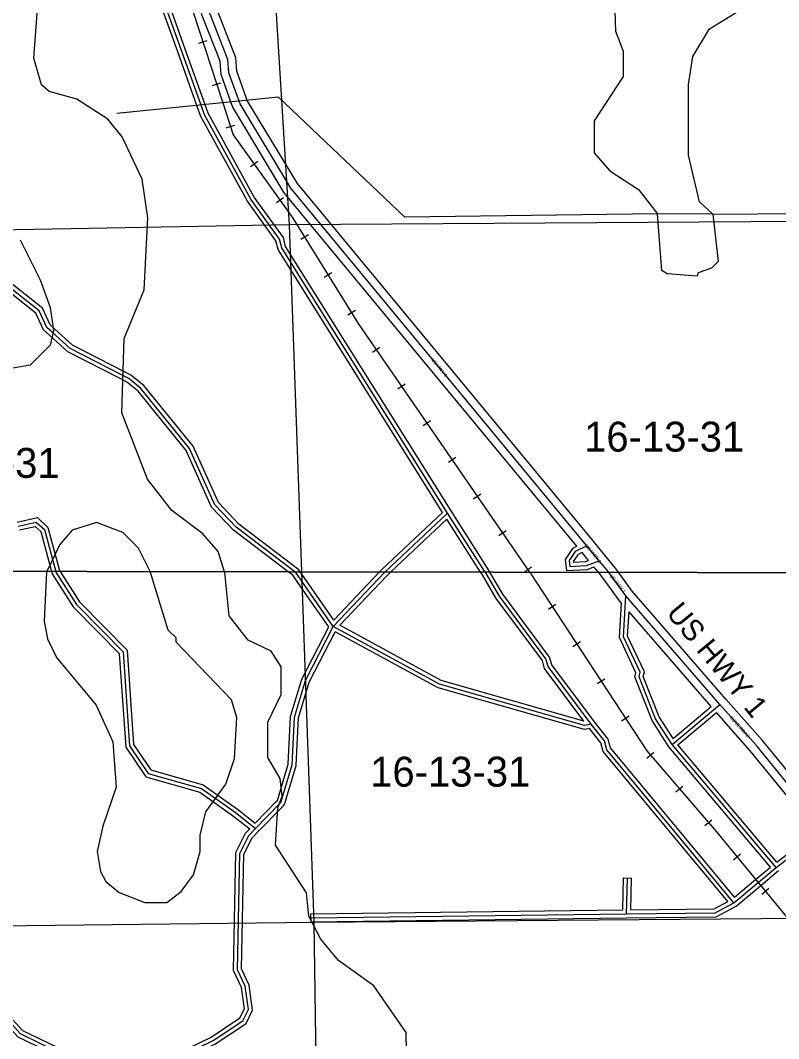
# Model space of a CAD drawing. Extents: x 457167 to 656239, y 1787309 to 1969297.
# Drawn here: x 594488 to 600193, y 1829281 to 1836943 of the extents above; entities that cross this region are included whole.
import ezdxf

# ---------------------------------------------------------------- set-up
doc = ezdxf.new("R2010")
doc.units = 0
for name, color, linetype in [('Level 1', 7, 'Continuous'), ('Level 13', 7, 'Continuous'), ('Level 14', 7, 'Continuous'), ('Level 19', 7, 'Continuous'), ('Level 2', 7, 'Continuous'), ('Level 31', 7, 'Continuous'), ('Level 32', 7, 'Continuous'), ('Level 34', 7, 'Continuous'), ('Level 37', 7, 'Continuous'), ('Level 5', 7, 'Continuous'), ('Level 63', 7, 'Continuous'), ('Level 7', 7, 'Continuous')]:
    doc.layers.add(name, color=color, linetype=linetype)

msp = doc.modelspace()

# ---------------------------------------------------------------- linework, layer by layer
at = {"layer": 'Level 1'}
for p, q in [((596204.805, 1840418.184), (596510.227, 1835404.137)), ((596510.227, 1835404.137), (591288.748, 1835308.186)), ((601829.377, 1835437.357), (596510.227, 1835404.137)), ((596510.227, 1835404.137), (596602.534, 1832793.656)), ((596602.535, 1832793.656), (596695.806, 1830155.9)), ((601962.587, 1830196.526), (596695.806, 1830155.9)), ((596695.806, 1830155.9), (591368.885, 1830091.487)), ((596695.806, 1830155.9), (596772.804, 1824873.337))]:
    msp.add_line(p, q, dxfattribs=at)
at = {"layer": 'Level 13'}
for p, q in [((598842.785, 1832876.935), (598750.368, 1832988.589)), ((598914.53, 1832789.955), (598842.785, 1832876.935)), ((598918.867, 1832784.699), (598914.531, 1832789.955)), ((599043.778, 1832611.784), (598918.867, 1832784.699)), ((599750.92, 1831795.093), (599043.778, 1832611.784)), ((600025.656, 1831485.959), (599750.92, 1831795.093)), ((600541.357, 1830851.749), (600025.656, 1831485.959))]:
    msp.add_line(p, q, dxfattribs=at)
for points in [[(596133.448, 1836334.083), (596057.358, 1836548.02), (596049.239, 1836648.03), (595916.347, 1836990.054), (595825.205, 1837348.738), (595667.709, 1837832.255), (595634.337, 1837874.126), (595402.217, 1838683.212), (594838.247, 1840443.005)], [(598750.368, 1832988.589), (596522.863, 1835680.383), (596140.424, 1836314.436), (596133.448, 1836334.083)]]:
    msp.add_lwpolyline(points, dxfattribs=at)
at = {"layer": 'Level 14'}
for p, q in [((598883.381, 1832921.988), (598796.589, 1833026.846)), ((598763.065, 1832879.146), (598714.415, 1832937.923)), ((598966.374, 1832821.396), (598883.441, 1832921.915)), ((598836.64, 1832790.08), (598803.524, 1832830.218)), ((598871.358, 1832748.001), (598836.641, 1832790.08)), ((598989.174, 1832789.836), (598966.374, 1832821.396)), ((599090.866, 1832649.061), (598989.175, 1832789.836)), ((599010.596, 1832555.251), (598871.358, 1832748)), ((599795.767, 1831834.951), (599090.866, 1832649.061)), ((599685.229, 1831779.296), (599067.24, 1832493.024)), ((600071.377, 1831524.833), (599795.767, 1831834.951)), ((599979.934, 1831447.083), (599724.794, 1831734.166)), ((600587.909, 1830889.602), (600071.377, 1831524.833)), ((600474.896, 1830838.378), (599979.934, 1831447.083))]:
    msp.add_line(p, q, dxfattribs=at)
for points in [[(596189.98, 1836354.19), (596116.525, 1836560.715), (596108.334, 1836661.606), (595973.599, 1837008.376), (595882.87, 1837365.436), (595721.397, 1837861.161), (595688.713, 1837902.17), (595459.637, 1838700.645), (594895.496, 1840460.969)], [(596076.917, 1836313.976), (595998.19, 1836535.324), (595990.143, 1836634.455), (595859.095, 1836971.732), (595767.541, 1837332.041), (595614.021, 1837803.348), (595579.962, 1837846.083), (595344.798, 1838665.779), (594789.087, 1840399.796)], [(598675.017, 1832985.531), (596473.791, 1835645.57), (596085.91, 1836288.643), (596076.905, 1836314.008)], [(598796.593, 1833026.841), (596571.935, 1835715.196), (596194.936, 1836340.229), (596189.991, 1836354.158)]]:
    msp.add_lwpolyline(points, dxfattribs=at)
at = {"layer": 'Level 31'}
for p, q in [((595847.086, 1836305.092), (595700.293, 1836715.502)), ((597232.253, 1832792.648), (597702.855, 1833235.666)), ((597986.067, 1832791.441), (597702.855, 1833235.666)), ((594753.842, 1832796.616), (594755.278, 1832791.329)), ((599392.127, 1831495.282), (599750.92, 1831795.093)), ((600174.306, 1830568.67), (599392.127, 1831495.282)), ((599856.966, 1830302.61), (598900.264, 1831454.581)), ((600174.306, 1830568.67), (600541.357, 1830851.749)), ((600039.078, 1830455.422), (600174.306, 1830568.67)), ((599049.673, 1830219.477), (599055.183, 1830489.28)), ((599856.966, 1830302.61), (600039.078, 1830455.422)), ((599715.106, 1830227.917), (599856.966, 1830302.61)), ((596672.404, 1830190.834), (599049.673, 1830219.477)), ((599049.673, 1830219.477), (599715.106, 1830227.917))]:
    msp.add_line(p, q, dxfattribs=at)
for points in [[(595700.293, 1836715.502), (595574.745, 1837065.516), (595566.626, 1837165.526), (595541.494, 1837182.295), (595467.208, 1837524.226), (595259.467, 1838049.642), (595102.294, 1838725.156), (594977.549, 1838975.537), (594953.051, 1839183.936), (594737.321, 1839876.276)], [(597702.855, 1833235.666), (596455.579, 1835230.321), (596438.805, 1835296.891), (596222.714, 1835597.231), (595873.401, 1836231.597), (595847.086, 1836305.092)], [(596552.94, 1832793.736), (596110.457, 1833129.838), (595952.109, 1833296.998), (595761.055, 1833722.388), (595395.19, 1834173.153), (595303.585, 1834248.21), (595253.621, 1834273.746), (594862.195, 1834474.019), (594726.399, 1834597.148), (594687.282, 1834632.849), (594629.203, 1834758.032), (594354.383, 1834975.21)], [(594472.055, 1833137.606), (594607.153, 1833168.291), (594668.215, 1833111.829), (594753.841, 1832796.616)], [(598750.368, 1832988.589), (598661.756, 1832945.818), (598617.06, 1832878.616), (598622.407, 1832834.246), (598748.55, 1832841.686), (598842.785, 1832876.935)], [(594755.278, 1832791.329), (594909.676, 1832547.809), (595097.29, 1832358.051), (595261.372, 1832191.968), (595309.908, 1831484.272), (595450.041, 1831277.14), (595850.242, 1831162.675), (596102.866, 1830984.09), (596258.111, 1830862.025)], [(596842.481, 1832383.231), (596651.171, 1832657.346), (596559.968, 1832788.398), (596552.941, 1832793.736)], [(596842.481, 1832383.231), (597226.613, 1832787.338), (597232.254, 1832792.648)], [(598783.661, 1831646.392), (598459.438, 1832080.336), (598442.647, 1832138.906), (598093.328, 1832609.255), (597989.449, 1832786.138), (597986.068, 1832791.441)], [(599392.127, 1831495.282), (599267.241, 1831687.467), (599142.863, 1832004.377), (599151.196, 1832037.817), (599026.745, 1832304.546), (599043.778, 1832611.784)], [(596258.111, 1830862.025), (596434.867, 1831044.281), (596448.587, 1831058.441), (596532.494, 1831341.571), (596549.63, 1831700.081), (596633.521, 1831974.847), (596842.481, 1832383.231)], [(598783.661, 1831646.392), (598733.64, 1831638.106), (597642.231, 1831948.523), (596842.481, 1832383.231)], [(598900.264, 1831454.581), (598883.484, 1831521.151), (598783.661, 1831646.392)], [(592645.025, 1829547.317), (593702.391, 1829624.436), (593870.6, 1829636.882), (594228.818, 1829553.014), (594320.475, 1829502.682), (594486.769, 1829319.138), (594761.769, 1829185.233), (595011.785, 1829159.732), (595286.761, 1829009.467), (595578.682, 1829092.262), (595937.327, 1829266.949), (596162.777, 1829416.399), (596204.322, 1829499.966), (596179.757, 1829674.911), (596121.666, 1829800.091), (596139.636, 1830675.311), (596206.423, 1830808.656), (596258.111, 1830862.025)]]:
    msp.add_lwpolyline(points, dxfattribs=at)
at = {"layer": 'Level 32'}
for p, q in [((595818.838, 1836294.989), (595672.045, 1836705.398)), ((595875.334, 1836315.195), (595728.541, 1836725.605)), ((597275.946, 1832792.578), (597697.035, 1833188.986)), ((597950.453, 1832791.498), (597697.035, 1833188.986)), ((594722.74, 1832796.666), (594727.514, 1832779.091)), ((594783.04, 1832803.565), (594787.48, 1832796.561)), ((596846.051, 1832430.531), (597190.333, 1832792.715)), ((599398.849, 1831539.995), (599685.229, 1831779.296)), ((599434.499, 1831491.593), (599724.794, 1831734.166)), ((599860.778, 1830344.973), (598927.69, 1831468.513)), ((600131.953, 1830572.332), (599367.992, 1831477.363)), ((600178.714, 1830609.956), (599434.499, 1831491.593)), ((599810.241, 1830311.912), (598872.836, 1831440.649)), ((600178.714, 1830609.956), (600474.895, 1830838.378)), ((600019.816, 1830478.423), (600131.953, 1830572.332)), ((600058.339, 1830432.421), (600193.104, 1830545.281)), ((599020.271, 1830249.125), (599025.189, 1830489.892)), ((599025.189, 1830489.892), (599085.176, 1830488.666)), ((599080.3, 1830249.868), (599085.176, 1830488.666)), ((599860.778, 1830344.973), (600019.793, 1830478.403)), ((599873.786, 1830277.561), (600058.361, 1830432.441)), ((599707.511, 1830257.823), (599810.241, 1830311.913)), ((596672.041, 1830220.832), (599020.271, 1830249.125)), ((599080.3, 1830249.868), (599707.511, 1830257.824)), ((599722.698, 1830198.011), (599873.786, 1830277.561)), ((596672.041, 1830220.832), (596672.765, 1830160.836)), ((596672.765, 1830160.836), (599050.035, 1830189.478)), ((599050.054, 1830189.478), (599722.698, 1830198.01))]:
    msp.add_line(p, q, dxfattribs=at)
for points in [[(595672.055, 1836705.372), (595545.164, 1837059.127), (595537.898, 1837148.629), (595514.753, 1837164.071), (595438.41, 1837515.467), (595230.75, 1838040.679), (595073.871, 1838714.929), (594948.365, 1838966.841), (594923.58, 1839177.669), (594708.76, 1839867.086)], [(595728.532, 1836725.631), (595604.325, 1837071.905), (595595.354, 1837182.425), (595568.235, 1837200.518), (595496.005, 1837532.983), (595288.183, 1838058.606), (595130.715, 1838735.384), (595006.733, 1838984.234), (594982.521, 1839190.203), (594765.88, 1839885.464)], [(597664.364, 1833240.635), (596427.64, 1835218.416), (596411.112, 1835284.015), (596197.306, 1835581.176), (595845.965, 1836219.226), (595818.842, 1836294.98)], [(597728.15, 1833251.794), (596483.517, 1835242.226), (596466.5, 1835309.769), (596248.121, 1835613.286), (595900.837, 1836243.967), (595875.33, 1836315.205)], [(596592.847, 1832793.671), (596581.885, 1832809.423), (596130.553, 1833152.247), (595977.39, 1833313.934), (595786.816, 1833738.252), (595416.562, 1834194.426), (595320.106, 1834273.458), (595267.28, 1834300.456), (594879.4, 1834498.915), (594746.586, 1834619.341), (594711.959, 1834650.943), (594653.41, 1834777.14), (594375.075, 1834997.095)], [(596503.238, 1832793.815), (596090.361, 1833107.43), (595926.828, 1833280.063), (595735.293, 1833706.523), (595373.818, 1834151.879), (595287.063, 1834222.961), (595239.962, 1834247.036), (594844.99, 1834449.122), (594706.211, 1834574.956), (594662.605, 1834614.754), (594604.996, 1834738.924), (594333.691, 1834953.324)], [(597190.332, 1832792.715), (597205.442, 1832808.611), (597664.364, 1833240.634)], [(598021.157, 1832791.385), (598015.039, 1832801.804), (597728.15, 1833251.794)], [(594463.164, 1833166.352), (594615.919, 1833201.047), (594694.907, 1833128.006), (594783.04, 1832803.566)], [(594480.945, 1833108.861), (594598.387, 1833135.536), (594641.521, 1833095.651), (594722.739, 1832796.666)], [(598675.017, 1832985.531), (598641.323, 1832969.267), (598585.952, 1832886.015), (598595.999, 1832802.635), (598754.828, 1832812.005), (598803.524, 1832830.218)], [(598714.415, 1832937.923), (598682.19, 1832922.368), (598648.17, 1832871.216), (598648.815, 1832865.856), (598742.272, 1832871.369), (598763.065, 1832879.146)], [(594727.514, 1832779.091), (594886.07, 1832529.015), (595075.952, 1832336.962), (595232.205, 1832178.806), (595280.531, 1831474.156), (595431.305, 1831251.296), (595837.089, 1831135.234), (596084.923, 1830960.034), (596213.418, 1830859.001)], [(594787.481, 1832796.561), (594933.282, 1832566.604), (595118.627, 1832379.14), (595290.54, 1832205.131), (595339.285, 1831494.388), (595468.776, 1831302.985), (595863.396, 1831190.116), (596120.807, 1831008.146), (596255.398, 1830902.32)], [(596807.56, 1832380.845), (596626.559, 1832640.193), (596538.05, 1832767.374), (596503.239, 1832793.815)], [(596846.052, 1832430.531), (596675.784, 1832674.501), (596592.848, 1832793.671)], [(596891.171, 1832390.908), (597247.784, 1832766.065), (597275.947, 1832792.578)], [(598727.871, 1831670.937), (598432.115, 1832066.784), (598415.311, 1832125.396), (598068.279, 1832592.666), (597963.858, 1832770.473), (597950.454, 1832791.498)], [(598807.412, 1831664.724), (598486.761, 1832093.888), (598469.984, 1832152.416), (598118.377, 1832625.842), (598021.158, 1832791.385)], [(599367.992, 1831477.363), (599240.426, 1831673.673), (599111.436, 1832002.335), (599119.517, 1832034.761), (598996.374, 1832298.686), (599010.597, 1832555.251)], [(599398.849, 1831539.994), (599294.055, 1831701.262), (599174.291, 1832006.419), (599182.876, 1832040.873), (599057.116, 1832310.406), (599067.239, 1832493.023)], [(596255.398, 1830902.321), (596413.327, 1831065.162), (596421.916, 1831074.028), (596502.701, 1831346.622), (596519.843, 1831705.256), (596605.603, 1831986.148), (596807.56, 1832380.845)], [(598727.871, 1831670.937), (597653.637, 1831976.47), (596891.171, 1832390.909)], [(596279.647, 1830841.138), (596456.408, 1831023.401), (596475.259, 1831042.854), (596562.286, 1831336.521), (596579.416, 1831694.905), (596661.437, 1831963.546), (596855.177, 1832342.182)], [(598771.181, 1831613.914), (598731.906, 1831607.409), (597630.826, 1831920.576), (596855.176, 1832342.182)], [(598872.836, 1831440.65), (598855.98, 1831507.526), (598771.181, 1831613.915)], [(598927.691, 1831468.512), (598910.988, 1831534.776), (598807.411, 1831664.724)], [(592649.039, 1829577.69), (593700.193, 1829654.356), (593872.966, 1829667.141), (594239.657, 1829581.288), (594339.327, 1829526.556), (594505.111, 1829343.575), (594770.113, 1829214.538), (595020.856, 1829188.963), (595290.38, 1829041.678), (595567.937, 1829120.399), (595922.406, 1829293.051), (596139.495, 1829436.96), (596173.321, 1829504.999), (596150.668, 1829666.326), (596091.529, 1829793.763), (596109.781, 1830682.695), (596181.665, 1830826.214), (596213.419, 1830859.001)], [(592704.846, 1829521.6), (593704.589, 1829594.516), (593868.233, 1829606.624), (594217.98, 1829524.741), (594301.622, 1829478.808), (594468.426, 1829294.702), (594753.426, 1829155.928), (595002.714, 1829130.501), (595283.142, 1828977.257), (595589.428, 1829064.126), (595952.249, 1829240.847), (596186.059, 1829395.839), (596235.323, 1829494.934), (596208.846, 1829683.496), (596151.802, 1829806.421), (596169.491, 1830667.928), (596231.182, 1830791.096), (596279.661, 1830841.153)]]:
    msp.add_lwpolyline(points, dxfattribs=at)
at = {"layer": 'Level 37'}
for p, q in [((595829.479, 1836771.061), (595893.499, 1836791.951)), ((595933.352, 1836452.721), (595997.372, 1836473.61)), ((596037.23, 1836134.381), (596101.25, 1836155.271)), ((596218.805, 1835843.86), (596273.52, 1835883.119)), ((596414.02, 1835571.79), (596468.735, 1835611.049)), ((596598.498, 1835295.311), (596655.755, 1835330.759)), ((596774.766, 1835010.601), (596832.024, 1835046.049)), ((596951.035, 1834725.89), (597008.291, 1834761.338)), ((597138.006, 1834446.206), (597193.462, 1834484.412)), ((597327.983, 1834170.454), (597383.438, 1834208.66)), ((597517.959, 1833894.701), (597573.414, 1833932.906)), ((597707.934, 1833618.948), (597763.39, 1833657.153)), ((597897.91, 1833343.195), (597953.365, 1833381.4)), ((598087.885, 1833067.441), (598143.341, 1833105.647)), ((598277.861, 1832791.689), (598333.317, 1832829.894)), ((598461.46, 1832512.605), (598517.798, 1832549.496)), ((598644.902, 1832232.462), (598701.241, 1832269.354)), ((598828.346, 1831952.321), (598884.683, 1831989.213)), ((599011.788, 1831672.18), (599068.126, 1831709.071)), ((599202.272, 1831391.836), (599253.324, 1831435.752)), ((599420.649, 1831137.981), (599471.701, 1831181.897)), ((599639.025, 1830884.126), (599690.076, 1830928.043)), ((599853.216, 1830627.632), (599905.144, 1830670.511)), ((600066.437, 1830369.426), (600118.358, 1830412.312))]:
    msp.add_line(p, q, dxfattribs=at)
for points in [[(589382.28, 1848262.78), (590571.65, 1846577.06), (590578.64, 1846567.957), (591003.995, 1846009.402), (591303.535, 1845600.523), (591836.473, 1845191.242), (592611.082, 1844773.193), (593102.46, 1844438.909), (593418.621, 1844046.383), (593742.58, 1843362.581), (594680.158, 1840551.627), (594722.603, 1840414.106), (595567.465, 1837682.603), (596011.45, 1836321.917), (596090.046, 1836081.069), (596539.065, 1835455.272), (597029.876, 1834662.51), (598319.288, 1832790.907)], [(598319.289, 1832790.907), (598322.931, 1832785.62), (599200.301, 1831445.758), (599724.626, 1830836.251), (600039.078, 1830455.422), (601413.654, 1828791.243), (602195.548, 1827814.494), (602669.88, 1827372.006), (603111.501, 1826993.203), (605308.923, 1825108.745), (606070.731, 1824461.188), (606082.186, 1824451.355), (606233.024, 1824323.52), (607544.145, 1823212.005)]]:
    msp.add_lwpolyline(points, dxfattribs=at)
at = {"layer": 'Level 5'}
for q in [(599280.436, 1835486.147), (601772.984, 1835500.168)]:
    msp.add_line((599697.251, 1835485.719), q, dxfattribs=at)
msp.add_lwpolyline([(599280.436, 1835486.147), (597379.745, 1835463.159), (596430.359, 1836364.489), (595213.126, 1836240.751)], dxfattribs=at)
at = {"layer": 'Level 63'}
for points in [[(576611.219, 1832825.663), (616425.226, 1832761.92), (616473.71, 1878215.526), (576708.29, 1878279.4), (576611.219, 1832825.663)], [(576514.526, 1787372.776), (616376.934, 1787309.166), (616425.227, 1832761.92), (576611.22, 1832825.663), (576514.526, 1787372.776)]]:
    msp.add_lwpolyline(points, dxfattribs=at)
at = {"layer": 'Level 7'}
msp.add_line((595467.906, 1832789.24), (595464.795, 1832795.478), dxfattribs=at)
for points in [[(600242.405, 1838602.901), (599709.078, 1838803.561), (599600.677, 1838761.98), (599550.557, 1838662.008), (599541.929, 1838403.584), (599583.311, 1838128.45), (599608.321, 1838103.41), (599616.334, 1837811.646), (599557.785, 1837636.642), (599432.614, 1837503.39), (599149.012, 1837361.976), (598998.801, 1837187.073), (598956.991, 1837087.071), (598965.093, 1836861.987), (599023.285, 1836711.876), (599023.096, 1836520.132), (598805.986, 1836186.916), (598805.728, 1835945.163), (598922.31, 1835811.651), (599138.884, 1835669.7), (599280.436, 1835486.147)], [(599697.251, 1835485.719), (599597.319, 1835577.511), (599514.315, 1835927.736), (599514.862, 1836461.264), (599548.441, 1836669.637), (599673.711, 1836877.911), (600049.074, 1837110.936), (600641.755, 1837868.881)], [(596024.565, 1832794.581), (595976.579, 1832947.074), (595859.996, 1833080.586), (595626.783, 1833255.907), (595443.609, 1833489.521), (595252.433, 1833989.897), (595269.69, 1834548.426), (595420.138, 1834915.062), (595445.695, 1835456.881), (595404.342, 1835748.685), (595254.618, 1836065.629), (595146.376, 1836199.141), (594913.122, 1836349.422), (594704.78, 1836408.002), (594646.499, 1836458.093), (594588.336, 1836658.226), (594639.072, 1837333.396)], [(599697.251, 1835485.719), (599738.544, 1835127.194), (599688.464, 1835077.243), (599588.393, 1835043.992), (599580.023, 1835019.011), (599354.98, 1835035.921), (599313.33, 1835060.961), (599280.436, 1835486.147)], [(594486.865, 1835291.174), (594636.589, 1834990.9), (594711.391, 1834782.427), (594736.233, 1834607.335), (594711.094, 1834498.993), (594560.883, 1834349.11), (594327.431, 1834307.648)], [(595464.794, 1832795.478), (595376.402, 1832972.732), (595259.79, 1833089.573), (595059.817, 1833164.794), (594876.355, 1833106.642), (594784.525, 1832998.36), (594687.504, 1832796.722)], [(594687.505, 1832796.722), (594684.297, 1832790.056), (594667.23, 1832423.291), (594692.081, 1832289.878), (594758.642, 1832148.096), (595058.348, 1831789.312), (595183.101, 1831514.078), (595207.755, 1831172.263), (595107.426, 1830880.618), (595065.516, 1830688.916), (595090.358, 1830538.833), (595131.979, 1830463.772), (595231.911, 1830380.281), (595423.583, 1830305.061), (595590.305, 1830304.891), (595698.776, 1830388.123), (595790.606, 1830513.076), (595840.785, 1830688.098), (595840.914, 1830813.141), (595882.793, 1830988.143), (596033.073, 1831196.417), (596099.962, 1831388.051), (596116.96, 1831696.496), (596075.439, 1831829.907), (595659.081, 1832263.852), (595659.121, 1832297.202), (595600.83, 1832355.623), (595467.906, 1832789.24), (595467.906, 1832789.24)], [(597397.774, 1828877.456), (597389.891, 1829327.614), (597148.536, 1829678.008), (596881.971, 1829870.03), (596748.749, 1830028.552), (596657.246, 1830203.715), (596640.746, 1830378.807), (596407.72, 1830737.501), (596424.678, 1831020.936), (596458.128, 1831104.257), (596441.587, 1831237.64), (596350.045, 1831396.131), (596350.343, 1831662.896), (596450.602, 1831871.2), (596450.831, 1832079.602), (596375.899, 1832196.384), (596200.936, 1832279.945), (596059.424, 1832463.497), (596026.431, 1832788.651), (596024.566, 1832794.581)]]:
    msp.add_lwpolyline(points, dxfattribs=at)

# ---------------------------------------------------------------- texts
at = {"layer": 'Level 19'}
msp.add_text('US HWY 1', height=160, rotation=309.523875, dxfattribs=at).set_placement((599341.09, 1832480.125))
at = {"layer": 'Level 2'}
for s, p in [('16-13-31', (598729.669, 1833698.105)), ('17-13-31', (593578.669, 1833500.591)), ('16-13-31', (597119.916, 1831177.193))]:
    msp.add_text(s, height=225, dxfattribs=at).set_placement(p)
at = {"layer": 'Level 34'}
for s, rotation, p in [('US HWY 1', 309.6081222, (597578.191, 1834385.481)), ('US HWY 1', 309.6148, (598735.335, 1832987.148)), ('US HWY 1', 309.523875, (598920.77, 1832759.579)), ('CONE ROAD', 311.6283584, (599821.198, 1831697.2))]:
    msp.add_text(s, height=25, rotation=rotation, dxfattribs=at).set_placement(p)

doc.saveas('drawing.dxf')
